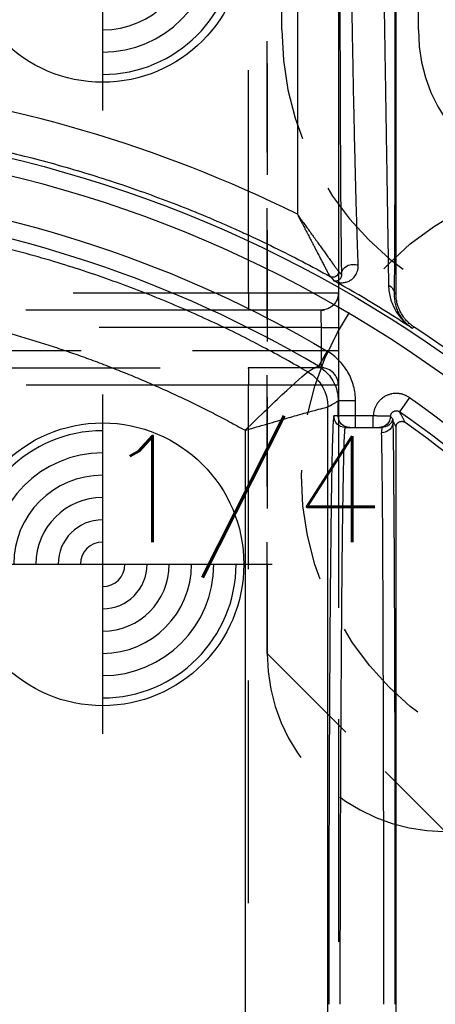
# Model space of a CAD drawing. Extents: x 2651 to 11825, y -3833 to 1075.
# Tile 368 of 656: x 4121 to 4130, y 664 to 686. Entities that reach past the tile are written whole.
import ezdxf

# ---------------------------------------------------------------- set-up
doc = ezdxf.new("R2010")
doc.units = 0
doc.header["$LTSCALE"] = 10
for name, pattern in [('CNSHID', [4, 3, -1]), ('DASHED', [0.75, 0.5, -0.25]), ('HIDDEN', [0.375, 0.25, -0.125])]:
    doc.linetypes.add(name, pattern=pattern)
doc.layers.get('0').update_dxf_attribs({"linetype": 'CONTINUOUS'})
doc.layers.get('Defpoints').update_dxf_attribs({"linetype": 'CONTINUOUS'})
for name, color, linetype in [('1', 7, 'CONTINUOUS'), ('204', 7, 'CONTINUOUS'), ('COOL', 150, 'HIDDEN'), ('DIM', 3, 'CONTINUOUS'), ('LAYER_103', 7, 'CONTINUOUS'), ('PIN', 3, 'CONTINUOUS'), ('WL1-HL', 4, 'CNSHID')]:
    doc.layers.add(name, color=color, linetype=linetype)
doc.styles.get("Standard").update_dxf_attribs({"font": 'romans.shx'})
doc.dimstyles.new('MM& INCH5', dxfattribs={"dimtxt": 5, "dimasz": 2.5, "dimexe": 1, "dimexo": 0.5, "dimtad": 0, "dimrnd": 1.38778e-17, "dimzin": 9, "dimdsep": 46, "dimtxsty": 'Standard', "dimblk": 'CLOSED', "dimcen": 0, "dimclrd": 3, "dimclre": 3, "dimclrt": 3, "dimazin": 2, "dimtfac": 0.75, "dimtofl": 0, "dimtmove": 0, "dimatfit": 3, "dimfxl": 0, "dimtolj": 1, "dimarcsym": 0})

# ---------------------------------------------------------------- blocks, each defined once
blk = doc.blocks.new('DSD')
at = {"layer": '1', "color": 7, "linetype": 'Continuous'}
for p, q in [((503.222, 511.076), (503.222, 526.911)), ((502.084, 508.067), (502.182, 508.067)), ((502.182, 508.067), (502.312, 508.067)), ((502.312, 508.067), (502.711, 508.067)), ((503.222, 464.844), (503.222, 508.076))]:
    blk.add_line(p, q, dxfattribs=at)
at = {"layer": '1', "color": 6, "linetype": 'DASHED'}
for p, q in [((499.908, 511.092), (499.908, 526.896)), ((501.927, 526.896), (501.927, 511.092)), ((499.908, 511.092), (501.927, 511.092)), ((499.898, 510.703), (462.919, 510.703)), ((501.538, 510.703), (499.898, 510.703)), ((501.545, 510.315), (468.644, 510.315)), ((501.545, 509.797), (501.545, 510.315)), ((501.545, 510.315), (501.927, 510.315)), ((501.927, 510.315), (501.927, 509.797)), ((468.644, 509.797), (501.545, 509.797)), ((501.545, 509.797), (501.927, 509.797)), ((462.919, 509.408), (499.898, 509.408)), ((501.538, 509.408), (499.898, 509.408)), ((499.908, 459.883), (499.908, 509.019)), ((501.927, 509.019), (499.908, 509.019)), ((501.927, 509.019), (501.927, 460.933)), ((501.922, 508.326), (501.922, 508.663))]:
    blk.add_line(p, q, dxfattribs=at)
at = {"layer": '1', "color": 252, "linetype": 'Continuous'}
for p, q in [((501.935, 511.57), (501.935, 526.418)), ((501.004, 525.133), (501.004, 512.855)), ((503.222, 511.076), (503.189, 511.058)), ((503.586, 510.294), (503.63, 510.319)), ((501.675, 509.779), (501.477, 509.445)), ((501.923, 508.664), (501.923, 508.326)), ((502.312, 508.664), (501.923, 508.664)), ((502.312, 508.326), (502.312, 508.664)), ((503.526, 508.737), (503.303, 508.419)), ((501.692, 464.145), (501.692, 508.531)), ((501.923, 508.326), (501.825, 508.326)), ((502.312, 508.326), (501.923, 508.326)), ((502.711, 508.326), (502.312, 508.326)), ((502.312, 508.067), (502.312, 508.326)), ((502.711, 508.067), (502.711, 508.326)), ((499.831, 508.003), (499.831, 464.659))]:
    blk.add_line(p, q, dxfattribs=at)
at = {"layer": '1', "color": 252, "linetype": 'Continuous', "extrusion": (0, 0, -1)}
for radius, start, end in [(28.376, 96.2147, 157.8612), (27.006, 96.1879, 120.5226), (27.132, 125.0137, 166.7286)]:
    blk.add_arc((-487.959, 486.516), radius, start, end, dxfattribs=at)
at = {"layer": '1', "color": 110, "linetype": 'Continuous'}
blk.add_arc((487.959, 486.516), 27.988, 21.018, 83.7852, dxfattribs=at)
at = {"layer": '1', "color": 252, "linetype": 'Continuous'}
for radius, start, end in [(26.617, 59.4774, 83.8121), (26.743, 13.2714, 54.9863)]:
    blk.add_arc((487.959, 486.516), radius, start, end, dxfattribs=at)
at = {"layer": '1', "color": 7, "linetype": 'Continuous'}
for radius, start, end in [(28.454, 56.6874, 60.8315), (28.499, 23.1464, 56.6401), (26.62, 13.3184, 54.4749)]:
    blk.add_arc((487.959, 486.516), radius, start, end, dxfattribs=at)
at = {"layer": '1', "color": 6, "linetype": 'DASHED', "extrusion": (0, 0, -1)}
blk.add_arc((-501.538, 511.092), 0.389, 180, 270, dxfattribs=at)
at = {"layer": '1', "color": 6, "linetype": 'DASHED'}
blk.add_arc((501.538, 509.019), 0.389, 0, 90, dxfattribs=at)
at = {"layer": '1', "color": 7, "linetype": 'Continuous'}
for centre, major_axis, ratio, start_param, end_param in [((487.939, 486.516), (-29.401, 0), 1, 4.251891, 4.60449), ((502.89, 495.113), (0, 12.954), 0.004451, 4.712389, 6.146594)]:
    blk.add_ellipse(centre, major_axis=major_axis, ratio=ratio, start_param=start_param, end_param=end_param, dxfattribs=at)
at = {"layer": '1', "color": 252, "linetype": 'Continuous', "extrusion": (0, 0, -1)}
for centre, major_axis, ratio, start_param, end_param in [((502.255, 511.501), (0.259, 0.004), 0.885838, 3.160401, 5.197109), ((501.805, 511.57), (-0.072, -0.108), 0.998651, 4.124129, 6.199042), ((501.805, 511.57), (0.0968, 0.0861), 0.999914, 0.727159, 2.802769), ((502.93, 511.058), (0.259, -0.002), 0.892611, 5.202832, 6.273506), ((500.785, 508.531), (-0.452, 0.786), 0.999949, 1.049185, 2.092408), ((500.785, 508.531), (-0.106, -0.901), 0.999761, 3.551938, 4.595151), ((502.084, 508.326), (0, -0.259), 0.999962, 0, 1.570796), ((502.182, 508.326), (0, 0.259), 0.999962, 3.141593, 4.712389), ((502.841, 508.326), (0, -0.259), 0.999989, 4.746385, 6.283185), ((502.897, 508.203), (-0.259, -0.008), 0.990677, 3.173626, 4.743828), ((502.905, 508.326), (0, -0.259), 0.999977, 4.993749, 6.283185)]:
    blk.add_ellipse(centre, major_axis=major_axis, ratio=ratio, start_param=start_param, end_param=end_param, dxfattribs=at)
at = {"layer": '1', "color": 252, "linetype": 'Continuous'}
for centre, major_axis, ratio, start_param, end_param in [((464.37, 486.503), (-47.418, -0.042), 0.865972, 3.795115, 3.797219), ((503.149, 495.113), (0, 13.213), 0.004363, 4.712389, 6.146594)]:
    blk.add_ellipse(centre, major_axis=major_axis, ratio=ratio, start_param=start_param, end_param=end_param, dxfattribs=at)
for points, knots in [([(501.961, 518.374), (501.961, 518.2), (501.961, 518.025), (501.961, 517.764), (501.961, 517.634), (501.962, 517.504), (501.962, 517.417), (501.962, 517.373), (501.962, 517.157), (501.962, 516.815), (501.963, 516.31), (501.965, 515.813), (501.966, 515.489), (501.967, 515.247), (501.967, 515.127), (501.967, 515.008), (501.968, 514.948), (501.968, 514.928), (501.968, 514.889), (501.969, 514.712), (501.97, 514.384), (501.973, 513.941), (501.974, 513.658), (501.976, 513.382), (501.977, 513.247), (501.978, 513.082), (501.978, 513.049), (501.979, 512.984), (501.979, 512.952), (501.98, 512.856), (501.981, 512.794), (501.982, 512.609), (501.984, 512.373), (501.987, 512.158), (501.989, 511.952), (501.99, 511.854), (501.993, 511.67), (501.994, 511.583), (501.996, 511.501)], [0, 0, 0, 0, 0.0625, 0.0625, 0.09375, 0.109375, 0.109375, 0.125, 0.125, 0.1875, 0.25, 0.3125, 0.375, 0.375, 0.40625, 0.421875, 0.421875, 0.429688, 0.429688, 0.4375, 0.5, 0.5625, 0.625, 0.625, 0.6875, 0.6875, 0.703125, 0.703125, 0.71875, 0.71875, 0.75, 0.75, 0.8125, 0.875, 0.875, 0.9375, 0.9375, 1, 1, 1, 1]), ([(503.189, 511.058), (503.189, 511.139), (503.19, 511.225), (503.191, 511.41), (503.192, 511.508), (503.193, 511.714), (503.194, 511.932), (503.196, 512.171), (503.196, 512.327), (503.196, 512.374), (503.197, 512.422), (503.197, 512.454), (503.197, 512.47), (503.197, 512.551), (503.197, 512.617), (503.198, 512.817), (503.199, 512.954), (503.2, 513.235), (503.201, 513.523), (503.201, 513.824), (503.202, 514.055), (503.202, 514.172), (503.202, 514.31), (503.203, 514.37), (503.203, 514.409), (503.203, 514.429), (503.203, 514.61), (503.203, 514.772), (503.204, 515.099), (503.205, 515.43), (503.205, 515.935), (503.206, 516.278), (503.206, 516.538), (503.206, 516.669), (503.206, 516.8), (503.206, 516.888), (503.206, 516.932), (503.206, 517.153), (503.206, 517.506), (503.206, 517.861), (503.206, 518.039)], [0, 0, 0, 0, 0.0625, 0.0625, 0.125, 0.125, 0.1875, 0.25, 0.25, 0.265625, 0.273438, 0.273438, 0.28125, 0.28125, 0.3125, 0.3125, 0.375, 0.375, 0.4375, 0.5, 0.5, 0.53125, 0.546875, 0.554688, 0.554688, 0.5625, 0.5625, 0.625, 0.625, 0.6875, 0.75, 0.8125, 0.8125, 0.84375, 0.859375, 0.859375, 0.875, 0.875, 0.9375, 1, 1, 1, 1]), ([(501.241, 509.314), (500.906, 509.504), (500.217, 509.894), (499.122, 510.434), (497.945, 510.951), (496.682, 511.431), (495.333, 511.865), (493.899, 512.239), (492.382, 512.55), (491.337, 512.682), (490.803, 512.75)], [0, 0, 0, 0, 0.104323, 0.214554, 0.330692, 0.452738, 0.580692, 0.714553, 0.854323, 1, 1, 1, 1]), ([(502.312, 508.664), (502.312, 508.777), (502.297, 508.887), (502.24, 509.103), (502.197, 509.209), (502.086, 509.403), (502.017, 509.494), (501.86, 509.653), (501.772, 509.722), (501.675, 509.779)], [0, 0, 0, 0, 0.25, 0.25, 0.5, 0.5, 0.75, 0.75, 1, 1, 1, 1]), ([(501.477, 509.445), (501.473, 509.442), (501.469, 509.44), (501.443, 509.426), (501.422, 509.414), (501.347, 509.373), (501.294, 509.344), (501.241, 509.314)], [0, 0, 0, 0, 0.053761, 0.053761, 0.326804, 0.326804, 1, 1, 1, 1]), ([(501.477, 509.445), (501.528, 509.41), (501.632, 509.341), (501.758, 509.197), (501.853, 509.031), (501.912, 508.85), (501.92, 508.725), (501.923, 508.664)], [0, 0, 0, 0, 0.195653, 0.397798, 0.602202, 0.804347, 1, 1, 1, 1]), ([(499.831, 508.003), (500.161, 508.329), (500.499, 508.651), (501.039, 509.15), (501.229, 509.316), (501.241, 509.314)], [0, 0, 0, 0, 0.5, 0.5, 1, 1, 1, 1]), ([(503.526, 508.737), (503.507, 508.751), (503.487, 508.763), (503.461, 508.776), (503.45, 508.781), (503.429, 508.791), (503.413, 508.797), (503.38, 508.809), (503.358, 508.815), (503.324, 508.822), (503.312, 508.824), (503.295, 508.827), (503.283, 508.828), (503.248, 508.831), (503.196, 508.831), (503.15, 508.825), (503.121, 508.82), (503.116, 508.818), (503.104, 508.816), (503.087, 508.811), (503.07, 508.806), (503.038, 508.795), (503.016, 508.786), (502.985, 508.77), (502.975, 508.765), (502.96, 508.756), (502.955, 508.753), (502.945, 508.746), (502.921, 508.73), (502.88, 508.698), (502.847, 508.664), (502.829, 508.642), (502.825, 508.637), (502.818, 508.628), (502.807, 508.614), (502.797, 508.6), (502.779, 508.57), (502.768, 508.55), (502.753, 508.518), (502.749, 508.507), (502.742, 508.491), (502.74, 508.485), (502.737, 508.474), (502.728, 508.447), (502.716, 508.396), (502.712, 508.349), (502.711, 508.326)], [0, 0, 0, 0, 0.0625, 0.0625, 0.078125, 0.09375, 0.125, 0.125, 0.1875, 0.1875, 0.21875, 0.21875, 0.234375, 0.25, 0.3125, 0.375, 0.375, 0.390625, 0.390625, 0.40625, 0.4375, 0.4375, 0.5, 0.5, 0.53125, 0.53125, 0.546875, 0.546875, 0.5625, 0.625, 0.6875, 0.6875, 0.703125, 0.703125, 0.71875, 0.75, 0.75, 0.8125, 0.8125, 0.84375, 0.84375, 0.859375, 0.859375, 0.875, 0.9375, 1, 1, 1, 1]), ([(499.831, 508.003), (499.929, 508.032), (500.117, 508.087), (500.382, 508.163), (500.614, 508.229), (500.812, 508.287), (500.977, 508.335), (501.194, 508.397), (501.436, 508.463), (501.643, 508.517), (501.675, 508.526), (501.691, 508.531)], [0, 0, 0, 0, 0.105119, 0.201549, 0.289295, 0.368365, 0.43877, 0.50053, 0.668056, 0.834313, 1, 1, 1, 1]), ([(501.969, 495.113), (501.969, 495.394), (501.969, 495.967), (501.97, 496.839), (501.972, 497.737), (501.975, 498.655), (501.978, 499.586), (501.982, 500.522), (501.986, 501.455), (501.992, 502.375), (501.998, 503.272), (502.005, 504.132), (502.012, 504.945), (502.02, 505.695), (502.029, 506.369), (502.039, 506.953), (502.049, 507.432), (502.06, 507.789), (502.072, 508.022), (502.08, 508.052), (502.084, 508.067)], [0, 0, 0, 0, 0.041403, 0.084471, 0.129205, 0.175604, 0.223668, 0.273397, 0.324791, 0.377851, 0.432575, 0.488964, 0.547018, 0.606736, 0.668119, 0.731167, 0.795879, 0.862255, 0.930296, 1, 1, 1, 1])]:
    blk.add_open_spline(points, degree=3, knots=knots, dxfattribs=at)
at = {"layer": '1', "color": 7, "linetype": 'Continuous'}
for points, knots in [([(502.372, 511.706), (502.369, 511.786), (502.366, 511.871), (502.36, 512.051), (502.357, 512.146), (502.35, 512.347), (502.344, 512.557), (502.337, 512.787), (502.332, 512.966), (502.33, 513.027), (502.328, 513.105), (502.327, 513.12), (502.327, 513.152), (502.325, 513.199), (502.321, 513.374), (502.316, 513.538), (502.309, 513.806), (502.303, 514.081), (502.292, 514.511), (502.286, 514.81), (502.282, 514.981), (502.282, 515), (502.281, 515.038), (502.28, 515.058), (502.279, 515.115), (502.277, 515.231), (502.274, 515.347), (502.269, 515.581), (502.263, 515.896), (502.254, 516.376), (502.245, 516.865), (502.239, 517.196), (502.235, 517.405), (502.235, 517.447), (502.233, 517.531), (502.231, 517.657), (502.229, 517.826), (502.227, 517.952), (502.225, 518.037), (502.225, 518.079), (502.223, 518.205), (502.221, 518.29), (502.22, 518.374)], [0, 0, 0, 0, 0.0625, 0.0625, 0.125, 0.125, 0.1875, 0.25, 0.25, 0.28125, 0.28125, 0.289063, 0.289063, 0.296875, 0.3125, 0.375, 0.375, 0.4375, 0.5, 0.5625, 0.5625, 0.570313, 0.570313, 0.578125, 0.578125, 0.59375, 0.625, 0.625, 0.6875, 0.75, 0.8125, 0.875, 0.875, 0.890625, 0.890625, 0.90625, 0.9375, 0.953125, 0.953125, 0.96875, 0.96875, 1, 1, 1, 1]), ([(502.947, 518.039), (502.95, 517.867), (502.955, 517.524), (502.961, 517.183), (502.964, 516.97), (502.965, 516.927), (502.966, 516.842), (502.968, 516.715), (502.97, 516.589), (502.974, 516.338), (502.979, 516.006), (502.987, 515.517), (502.992, 515.197), (502.997, 514.88), (503, 514.724), (503.002, 514.549), (503.003, 514.53), (503.003, 514.491), (503.004, 514.433), (503.006, 514.299), (503.008, 514.186), (503.012, 513.962), (503.017, 513.67), (503.021, 513.391), (503.025, 513.118), (503.028, 512.985), (503.031, 512.79), (503.032, 512.726), (503.033, 512.647), (503.033, 512.631), (503.034, 512.6), (503.034, 512.553), (503.037, 512.384), (503.039, 512.238), (503.043, 512.014), (503.044, 511.907), (503.047, 511.754), (503.047, 511.704), (503.048, 511.644), (503.048, 511.632), (503.049, 511.608), (503.049, 511.573), (503.051, 511.446), (503.052, 511.34), (503.053, 511.261)], [0, 0, 0, 0, 0.0625, 0.125, 0.125, 0.140625, 0.140625, 0.15625, 0.1875, 0.1875, 0.25, 0.3125, 0.375, 0.375, 0.4375, 0.4375, 0.445312, 0.445312, 0.453125, 0.46875, 0.5, 0.5, 0.5625, 0.625, 0.625, 0.6875, 0.6875, 0.71875, 0.71875, 0.726562, 0.726562, 0.734375, 0.75, 0.8125, 0.8125, 0.875, 0.875, 0.90625, 0.90625, 0.914062, 0.914062, 0.921875, 0.9375, 1, 1, 1, 1]), ([(491.031, 514.845), (491.501, 514.794), (491.969, 514.731), (492.553, 514.638), (492.67, 514.619), (492.844, 514.589), (492.903, 514.579), (493.019, 514.558), (493.31, 514.506), (493.599, 514.448), (494.29, 514.303), (495.205, 514.087), (496.557, 513.695), (497.888, 513.238), (498.762, 512.889), (499.304, 512.656), (499.466, 512.585), (499.628, 512.513), (499.736, 512.464), (499.79, 512.44), (500.058, 512.317), (500.272, 512.216), (500.909, 511.904), (501.328, 511.686), (501.742, 511.457)], [0, 0, 0, 0, 0.125, 0.125, 0.15625, 0.15625, 0.171875, 0.171875, 0.1875, 0.25, 0.25, 0.375, 0.5, 0.625, 0.75, 0.75, 0.78125, 0.796875, 0.796875, 0.8125, 0.8125, 0.875, 0.875, 1, 1, 1, 1]), ([(501.004, 512.855), (501.014, 512.836), (501.023, 512.818), (501.042, 512.782), (501.052, 512.764), (501.081, 512.709), (501.118, 512.637), (501.175, 512.529), (501.231, 512.423), (501.277, 512.334), (501.309, 512.272), (501.323, 512.246), (501.332, 512.229), (501.336, 512.22), (501.359, 512.176), (501.377, 512.142), (501.412, 512.074), (501.43, 512.04), (501.464, 511.974), (501.481, 511.941), (501.515, 511.877), (501.535, 511.838), (501.555, 511.8), (501.563, 511.785), (501.567, 511.777), (501.579, 511.755), (501.587, 511.74), (501.609, 511.697), (501.624, 511.67), (501.644, 511.631), (501.654, 511.612), (501.665, 511.592), (501.67, 511.583), (501.673, 511.578), (501.675, 511.574), (501.682, 511.561), (501.693, 511.54), (501.708, 511.512), (501.717, 511.497), (501.722, 511.488), (501.725, 511.484), (501.728, 511.478), (501.731, 511.474), (501.733, 511.47), (501.734, 511.465), (501.745, 511.454), (501.741, 511.458)], [0, 0, 0, 0, 0.03125, 0.03125, 0.0625, 0.0625, 0.125, 0.1875, 0.25, 0.3125, 0.34375, 0.359375, 0.359375, 0.375, 0.375, 0.4375, 0.4375, 0.5, 0.5, 0.5625, 0.5625, 0.625, 0.640625, 0.640625, 0.65625, 0.65625, 0.6875, 0.6875, 0.75, 0.75, 0.78125, 0.796875, 0.804687, 0.804687, 0.8125, 0.8125, 0.84375, 0.875, 0.90625, 0.90625, 0.921875, 0.921875, 0.9375, 0.9375, 0.96875, 1, 1, 1, 1]), ([(501.004, 512.855), (501.028, 512.821), (501.052, 512.788), (501.088, 512.738), (501.1, 512.722), (501.124, 512.688), (501.136, 512.672), (501.172, 512.622), (501.219, 512.556), (501.29, 512.458), (501.348, 512.377), (501.389, 512.321), (501.406, 512.296), (501.418, 512.28), (501.424, 512.272), (501.452, 512.232), (501.475, 512.201), (501.52, 512.138), (501.542, 512.107), (501.585, 512.046), (501.607, 512.017), (501.649, 511.958), (501.675, 511.922), (501.7, 511.886), (501.71, 511.872), (501.715, 511.866), (501.73, 511.845), (501.74, 511.831), (501.768, 511.792), (501.786, 511.767), (501.812, 511.731), (501.825, 511.714), (501.837, 511.697), (501.845, 511.687), (501.848, 511.681), (501.86, 511.666), (501.874, 511.647), (501.893, 511.622), (501.903, 511.608), (501.91, 511.599), (501.913, 511.595), (501.917, 511.589), (501.92, 511.586), (501.924, 511.582), (501.926, 511.578), (501.937, 511.568), (501.932, 511.571)], [0, 0, 0, 0, 0.0625, 0.0625, 0.09375, 0.09375, 0.125, 0.125, 0.1875, 0.25, 0.3125, 0.34375, 0.359375, 0.359375, 0.375, 0.375, 0.4375, 0.4375, 0.5, 0.5, 0.5625, 0.5625, 0.625, 0.640625, 0.640625, 0.65625, 0.65625, 0.6875, 0.6875, 0.75, 0.75, 0.78125, 0.796875, 0.796875, 0.8125, 0.8125, 0.84375, 0.875, 0.90625, 0.90625, 0.921875, 0.921875, 0.9375, 0.9375, 0.96875, 1, 1, 1, 1]), ([(501.827, 511.361), (501.847, 511.351), (501.869, 511.342), (501.888, 511.335), (501.926, 511.324), (501.953, 511.32), (502.007, 511.317), (502.035, 511.318), (502.09, 511.327), (502.118, 511.335), (502.159, 511.352), (502.173, 511.359), (502.193, 511.371), (502.2, 511.375), (502.213, 511.383), (502.22, 511.388), (502.239, 511.403), (502.251, 511.413), (502.275, 511.437), (502.287, 511.45), (502.308, 511.479), (502.318, 511.495), (502.336, 511.528), (502.344, 511.547), (502.355, 511.576), (502.358, 511.587), (502.362, 511.603), (502.363, 511.608), (502.366, 511.62), (502.367, 511.625), (502.369, 511.643), (502.371, 511.655), (502.372, 511.68), (502.373, 511.693), (502.372, 511.706)], [0, 0, 0, 0, 0.0625, 0.125, 0.125, 0.25, 0.25, 0.375, 0.375, 0.5, 0.5, 0.5625, 0.5625, 0.59375, 0.59375, 0.625, 0.625, 0.6875, 0.6875, 0.75, 0.75, 0.8125, 0.8125, 0.875, 0.875, 0.90625, 0.90625, 0.921875, 0.921875, 0.9375, 0.9375, 0.96875, 0.96875, 1, 1, 1, 1]), ([(501.996, 511.501), (501.996, 511.496), (501.996, 511.487), (501.995, 511.478), (501.994, 511.469), (501.993, 511.465), (501.991, 511.457), (501.988, 511.446), (501.984, 511.436), (501.979, 511.423), (501.975, 511.418), (501.965, 511.402), (501.957, 511.393), (501.945, 511.382), (501.941, 511.378), (501.933, 511.372), (501.92, 511.364), (501.907, 511.359), (501.89, 511.354), (501.881, 511.353), (501.865, 511.352), (501.857, 511.353), (501.847, 511.354), (501.842, 511.356), (501.838, 511.357), (501.834, 511.359), (501.829, 511.36), (501.825, 511.362)], [0, 0, 0, 0, 0.03125, 0.0625, 0.0625, 0.09375, 0.09375, 0.125, 0.1875, 0.1875, 0.25, 0.25, 0.375, 0.375, 0.4375, 0.4375, 0.5, 0.625, 0.625, 0.75, 0.75, 0.875, 0.875, 0.9375, 0.96875, 0.96875, 1, 1, 1, 1]), ([(503.053, 511.261), (503.054, 511.208), (503.059, 511.156), (503.074, 511.056), (503.085, 511.007), (503.112, 510.912), (503.128, 510.867), (503.166, 510.779), (503.187, 510.736), (503.234, 510.655), (503.26, 510.616), (503.301, 510.56), (503.323, 510.533), (503.346, 510.506), (503.361, 510.489), (503.369, 510.481), (503.408, 510.438), (503.442, 510.407), (503.494, 510.362), (503.521, 510.341), (503.553, 510.317), (503.569, 510.306), (503.577, 510.3), (503.586, 510.294)], [0, 0, 0, 0, 0.125, 0.125, 0.25, 0.25, 0.375, 0.375, 0.5, 0.5, 0.625, 0.625, 0.6875, 0.71875, 0.71875, 0.75, 0.75, 0.875, 0.875, 0.9375, 0.96875, 0.984375, 1, 1, 1, 1]), ([(503.587, 510.293), (503.583, 510.296), (503.58, 510.299), (503.576, 510.301), (503.572, 510.304), (503.561, 510.312), (503.536, 510.33), (503.516, 510.347), (503.476, 510.381), (503.45, 510.406), (503.42, 510.439), (503.409, 510.452), (503.386, 510.48), (503.369, 510.501), (503.338, 510.545), (503.299, 510.606), (503.268, 510.673), (503.24, 510.743), (503.228, 510.78), (503.208, 510.855), (503.201, 510.894), (503.191, 510.974), (503.188, 511.016), (503.189, 511.058)], [0, 0, 0, 0, 0.007813, 0.007813, 0.015625, 0.03125, 0.0625, 0.125, 0.125, 0.25, 0.25, 0.28125, 0.3125, 0.375, 0.375, 0.5, 0.625, 0.625, 0.75, 0.75, 0.875, 0.875, 1, 1, 1, 1]), ([(503.63, 510.319), (503.599, 510.34), (503.539, 510.385), (503.486, 510.436), (503.448, 510.477), (503.436, 510.492), (503.418, 510.514), (503.412, 510.521), (503.401, 510.536), (503.373, 510.574), (503.329, 510.645), (503.298, 510.713), (503.281, 510.756), (503.277, 510.765), (503.271, 510.783), (503.268, 510.792), (503.259, 510.818), (503.254, 510.836), (503.241, 510.891), (503.227, 510.964), (503.222, 511.039), (503.222, 511.076)], [0, 0, 0, 0, 0.125, 0.25, 0.25, 0.3125, 0.3125, 0.34375, 0.34375, 0.375, 0.5, 0.625, 0.625, 0.65625, 0.65625, 0.6875, 0.6875, 0.75, 0.75, 0.875, 1, 1, 1, 1]), ([(503.1, 508.317), (503.1, 508.323), (503.101, 508.335), (503.104, 508.346), (503.106, 508.353), (503.107, 508.358), (503.109, 508.362), (503.113, 508.37), (503.117, 508.378), (503.121, 508.384), (503.124, 508.388), (503.127, 508.392), (503.129, 508.396), (503.134, 508.401), (503.142, 508.409), (503.151, 508.417), (503.158, 508.421), (503.162, 508.424), (503.166, 508.426), (503.174, 508.43), (503.182, 508.434), (503.189, 508.436), (503.193, 508.437), (503.198, 508.439), (503.203, 508.44), (503.21, 508.441), (503.221, 508.443), (503.233, 508.442), (503.24, 508.442), (503.245, 508.441), (503.25, 508.441), (503.259, 508.439), (503.267, 508.437), (503.274, 508.434), (503.279, 508.433), (503.283, 508.431), (503.287, 508.429), (503.294, 508.425), (503.299, 508.422), (503.303, 508.419)], [0, 0, 0, 0, 0.0625, 0.125, 0.125, 0.15625, 0.15625, 0.1875, 0.25, 0.25, 0.28125, 0.28125, 0.3125, 0.3125, 0.375, 0.4375, 0.4375, 0.46875, 0.46875, 0.5, 0.5625, 0.5625, 0.59375, 0.59375, 0.625, 0.625, 0.6875, 0.75, 0.75, 0.78125, 0.78125, 0.8125, 0.875, 0.875, 0.90625, 0.90625, 0.9375, 0.9375, 1, 1, 1, 1]), ([(503.103, 508.317), (503.098, 508.317), (503.094, 508.317), (503.089, 508.318), (503.084, 508.318), (503.079, 508.318), (503.075, 508.318), (503.07, 508.318), (503.065, 508.318), (503.061, 508.318), (503.056, 508.318), (503.051, 508.319), (503.047, 508.319), (503.042, 508.319), (503.037, 508.319), (503.019, 508.319), (503.003, 508.32), (502.967, 508.321), (502.948, 508.321), (502.921, 508.322), (502.916, 508.322), (502.905, 508.322), (502.888, 508.323), (502.86, 508.323), (502.836, 508.324), (502.818, 508.324), (502.812, 508.324), (502.799, 508.324), (502.793, 508.325), (502.762, 508.325), (502.737, 508.326), (502.711, 508.326)], [0, 0, 0, 0, 0.0625, 0.0625, 0.09375, 0.09375, 0.125, 0.125, 0.25, 0.25, 0.28125, 0.28125, 0.3125, 0.3125, 0.375, 0.375, 0.5, 0.5, 0.625, 0.625, 0.65625, 0.65625, 0.6875, 0.75, 0.8125, 0.8125, 0.84375, 0.84375, 0.875, 0.875, 1, 1, 1, 1]), ([(503.157, 508.203), (503.156, 508.211), (503.156, 508.217), (503.156, 508.23), (503.156, 508.235), (503.158, 508.241), (503.151, 508.25), (503.161, 508.249), (503.154, 508.254)], [0, 0, 0, 0, 0.25, 0.25, 0.5, 0.5, 0.75, 1, 1, 1, 1]), ([(503.222, 508.076), (503.222, 508.082), (503.223, 508.094), (503.225, 508.105), (503.228, 508.113), (503.229, 508.117), (503.231, 508.122), (503.234, 508.13), (503.238, 508.138), (503.242, 508.145), (503.245, 508.149), (503.247, 508.153), (503.25, 508.156), (503.255, 508.162), (503.263, 508.171), (503.272, 508.178), (503.279, 508.183), (503.283, 508.186), (503.287, 508.188), (503.295, 508.193), (503.303, 508.196), (503.311, 508.199), (503.315, 508.2), (503.32, 508.201), (503.324, 508.202), (503.332, 508.204), (503.343, 508.205), (503.355, 508.205), (503.363, 508.205), (503.368, 508.204), (503.373, 508.204), (503.381, 508.202), (503.39, 508.2), (503.397, 508.197), (503.402, 508.195), (503.406, 508.193), (503.41, 508.191), (503.417, 508.188), (503.422, 508.185), (503.427, 508.181)], [0, 0, 0, 0, 0.0625, 0.125, 0.125, 0.15625, 0.15625, 0.1875, 0.25, 0.25, 0.28125, 0.28125, 0.3125, 0.3125, 0.375, 0.4375, 0.4375, 0.46875, 0.46875, 0.5, 0.5625, 0.5625, 0.59375, 0.59375, 0.625, 0.625, 0.6875, 0.75, 0.75, 0.78125, 0.78125, 0.8125, 0.875, 0.875, 0.90625, 0.90625, 0.9375, 0.9375, 1, 1, 1, 1]), ([(502.711, 508.067), (502.72, 508.067), (502.728, 508.067), (502.741, 508.067), (502.746, 508.067), (502.751, 508.067), (502.755, 508.067), (502.773, 508.067), (502.765, 508.067), (502.785, 508.067), (502.774, 508.067), (502.801, 508.067), (502.783, 508.067), (502.819, 508.067), (502.793, 508.067), (502.828, 508.067), (502.802, 508.067), (502.834, 508.067), (502.812, 508.067), (502.841, 508.067), (502.821, 508.067), (502.844, 508.067), (502.83, 508.067), (502.845, 508.067), (502.84, 508.067)], [0, 0, 0, 0, 0.125, 0.125, 0.1875, 0.1875, 0.25, 0.3125, 0.3125, 0.375, 0.375, 0.5, 0.5, 0.625, 0.625, 0.6875, 0.6875, 0.75, 0.75, 0.875, 0.875, 0.9375, 0.9375, 1, 1, 1, 1]), ([(502.841, 508.067), (502.849, 508.067), (502.859, 508.067), (502.88, 508.067), (502.892, 508.067), (502.905, 508.067)], [0, 0, 0, 0, 0.5, 0.5, 1, 1, 1, 1]), ([(502.904, 508.067), (502.909, 508.068), (502.906, 508.061), (502.905, 508.055), (502.905, 508.05), (502.904, 508.046), (502.902, 508.032), (502.901, 508.026), (502.9, 508.013), (502.899, 508.007), (502.898, 507.984), (502.897, 507.966), (502.897, 507.946)], [0, 0, 0, 0, 0.125, 0.25, 0.25, 0.5, 0.5, 0.625, 0.625, 0.75, 0.75, 1, 1, 1, 1])]:
    blk.add_open_spline(points, degree=3, knots=knots, dxfattribs=at)
for points in [[(501.742, 511.457), (501.742, 511.457), (501.743, 511.457), (501.743, 511.457)], [(501.241, 509.314), (501.241, 509.314), (501.241, 509.314), (501.241, 509.314)], [(501.691, 508.531), (501.691, 508.531), (501.691, 508.531), (501.692, 508.531)], [(503.154, 508.254), (503.134, 508.275), (503.116, 508.296), (503.1, 508.317)]]:
    blk.add_open_spline(points, degree=3, dxfattribs=at)
at = {"layer": '1', "color": 252, "linetype": 'Continuous'}
for points in [[(501.743, 511.457), (501.771, 511.425), (501.799, 511.393), (501.827, 511.361)], [(501.692, 508.531), (501.769, 508.575), (501.846, 508.619), (501.923, 508.664)], [(503.427, 508.181), (503.386, 508.261), (503.345, 508.34), (503.303, 508.419)], [(503.157, 508.203), (503.178, 508.161), (503.2, 508.118), (503.222, 508.076)]]:
    blk.add_open_spline(points, degree=3, dxfattribs=at)
at = {"layer": '1', "color": 6, "linetype": 'DASHED'}
for points in [[(488.461, 511.092), (499.908, 511.092)], [(501.539, 510.696), (501.609, 510.71)], [(501.609, 509.401), (501.539, 509.416)], [(499.908, 509.019), (462.929, 509.019)]]:
    blk.add_open_spline(points, degree=1, dxfattribs=at)
for points, knots in [([(499.908, 511.092), (499.908, 510.99), (499.907, 510.889), (499.904, 510.745), (499.902, 510.702), (499.897, 510.703)], [0, 0, 0, 0, 0.5, 0.5, 1, 1, 1, 1]), ([(501.545, 510.315), (501.543, 510.416), (501.541, 510.518), (501.539, 510.661), (501.542, 510.706), (501.536, 510.703)], [0, 0, 0, 0, 0.5, 0.5, 1, 1, 1, 1]), ([(501.538, 509.408), (501.539, 509.413), (501.54, 509.424), (501.542, 509.498), (501.544, 509.593), (501.545, 509.696), (501.545, 509.764), (501.545, 509.797)], [0, 0, 0, 0, 0.240928, 0.461441, 0.661485, 0.841017, 1, 1, 1, 1]), ([(499.897, 509.408), (499.902, 509.409), (499.904, 509.366), (499.907, 509.222), (499.908, 509.121), (499.908, 509.019)], [0, 0, 0, 0, 0.5, 0.5, 1, 1, 1, 1])]:
    blk.add_open_spline(points, degree=3, knots=knots, dxfattribs=at)
for points in [[(501.927, 511.094), (501.927, 511.09), (501.927, 510.77), (501.927, 510.315)], [(501.927, 509.797), (501.927, 509.341), (501.927, 509.015), (501.927, 509.022)]]:
    blk.add_rational_spline(points, [1, 0.804737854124, 0.804737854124, 1], degree=3, dxfattribs=at)
at = {"layer": '1', "color": 252, "linetype": 'Continuous'}
for points, weights in [([(490.56, 510.947), (493.826, 510.592), (496.958, 509.597), (499.831, 508.003)], [1, 0.98681524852, 0.98681524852, 1]), ([(501.825, 508.326), (501.757, 508.326), (501.71, 502.853), (501.71, 495.113)], [1, 0.804737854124, 0.804737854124, 1])]:
    blk.add_rational_spline(points, weights, degree=3, dxfattribs=at)
blk = doc.blocks.new('*D109')
at = {"layer": 'Defpoints', "color": 0}
for p in [(4086.684, 927.642), (4086.684, 894.882), (4171.684, 387.642)]:
    blk.add_point(p, dxfattribs=at)
at = {"layer": 'DIM', "color": 3, "lineweight": -2}
blk.add_line((4086.684, 895.382), (4086.684, 927.642), dxfattribs=at)
at = {"layer": 'DIM', "color": 3, "insert": (4086.684, 948.624), "char_height": 5, "attachment_point": 5, "rotation": 90}
blk.add_mtext('\\A1;85 [3.346]', dxfattribs=at)
blk = doc.blocks.new('_Closed')
at = {"color": 0, "linetype": 'ByBlock', "lineweight": -2}
for p, q in [((-1, 0.1667), (0, 0)), ((-1, 0.1667), (-1, -0.1667)), ((0, 0), (-1, -0.1667)), ((0, 0), (-1, 0))]:
    blk.add_line(p, q, dxfattribs=at)
blk = doc.blocks.new('*D110')
at = {"layer": 'Defpoints', "color": 0}
for p in [(4064.684, 927.642), (4064.684, 906.842), (4171.684, 387.642)]:
    blk.add_point(p, dxfattribs=at)
at = {"layer": 'DIM', "color": 3, "lineweight": -2}
blk.add_line((4064.684, 907.342), (4064.684, 927.642), dxfattribs=at)
at = {"layer": 'DIM', "color": 3, "insert": (4064.684, 950.648), "char_height": 5, "attachment_point": 5, "rotation": 90}
blk.add_mtext('\\A1;107 [4.213]', dxfattribs=at)
blk = doc.blocks.new('*D111')
at = {"layer": 'Defpoints', "color": 0}
for p in [(4051.684, 927.642), (4051.684, 912.642), (4171.684, 387.642)]:
    blk.add_point(p, dxfattribs=at)
at = {"layer": 'DIM', "color": 3, "lineweight": -2}
blk.add_line((4051.684, 913.142), (4051.684, 927.642), dxfattribs=at)
at = {"layer": 'DIM', "color": 3, "insert": (4051.684, 950.648), "char_height": 5, "attachment_point": 5, "rotation": 90}
blk.add_mtext('\\A1;120 [4.724]', dxfattribs=at)
blk = doc.blocks.new('*D112')
at = {"layer": 'Defpoints', "color": 0}
for p in [(3974.684, 927.642), (3974.684, 892.822), (4171.684, 387.642)]:
    blk.add_point(p, dxfattribs=at)
at = {"layer": 'DIM', "color": 3, "lineweight": -2}
blk.add_line((3974.684, 893.322), (3974.684, 927.642), dxfattribs=at)
at = {"layer": 'DIM', "color": 3, "insert": (3974.684, 950.648), "char_height": 5, "attachment_point": 5, "rotation": 90}
blk.add_mtext('\\A1;197 [7.756]', dxfattribs=at)
blk = doc.blocks.new('*D113')
at = {"layer": 'Defpoints', "color": 0}
for p in [(3966.684, 927.642), (3971.684, 807.17), (4171.684, 387.642)]:
    blk.add_point(p, dxfattribs=at)
at = {"layer": 'DIM', "color": 3, "lineweight": -2}
for p, q in [((3966.684, 922.642), (3966.684, 927.642)), ((3971.684, 917.642), (3966.684, 922.642)), ((3971.684, 807.67), (3971.684, 917.642))]:
    blk.add_line(p, q, dxfattribs=at)
at = {"layer": 'DIM', "color": 3, "insert": (3966.684, 951.005), "char_height": 5, "attachment_point": 5, "rotation": 90}
blk.add_mtext('\\A1;200 [7.874]', dxfattribs=at)
blk = doc.blocks.new('*D114')
at = {"layer": 'Defpoints', "color": 0}
for p in [(3931.684, 927.642), (3931.684, 912.642), (4171.684, 387.642)]:
    blk.add_point(p, dxfattribs=at)
at = {"layer": 'DIM', "color": 3, "lineweight": -2}
blk.add_line((3931.684, 913.142), (3931.684, 927.642), dxfattribs=at)
at = {"layer": 'DIM', "color": 3, "insert": (3931.684, 951.005), "char_height": 5, "attachment_point": 5, "rotation": 90}
blk.add_mtext('\\A1;240 [9.449]', dxfattribs=at)
blk = doc.blocks.new('*D115')
at = {"layer": 'Defpoints', "color": 0}
for p in [(3896.684, 927.642), (3896.684, 910.642), (4171.684, 387.642)]:
    blk.add_point(p, dxfattribs=at)
at = {"layer": 'DIM', "color": 3, "lineweight": -2}
blk.add_line((3896.684, 911.142), (3896.684, 927.642), dxfattribs=at)
at = {"layer": 'DIM', "color": 3, "insert": (3896.684, 953.386), "char_height": 5, "attachment_point": 5, "rotation": 90}
blk.add_mtext('\\A1;275 [10.827]', dxfattribs=at)
blk = doc.blocks.new('*D122')
at = {"layer": 'Defpoints', "color": 0}
for p in [(3881.004, 912.642), (3898.684, 912.642), (4171.684, 387.642)]:
    blk.add_point(p, dxfattribs=at)
at = {"layer": 'DIM', "color": 3, "lineweight": -2}
blk.add_line((3898.184, 912.642), (3881.004, 912.642), dxfattribs=at)
at = {"layer": 'DIM', "color": 3, "insert": (3855.26, 912.642), "char_height": 5, "attachment_point": 5}
blk.add_mtext('\\A1;525 [20.669]', dxfattribs=at)
blk = doc.blocks.new('*D123')
at = {"layer": 'Defpoints', "color": 0}
for p in [(3857.842, 862.642), (3869.984, 862.642), (4171.684, 387.642)]:
    blk.add_point(p, dxfattribs=at)
at = {"layer": 'DIM', "color": 3, "lineweight": -2}
blk.add_line((3869.484, 862.642), (3857.842, 862.642), dxfattribs=at)
at = {"layer": 'DIM', "color": 3, "insert": (3832.098, 862.642), "char_height": 5, "attachment_point": 5}
blk.add_mtext('\\A1;475 [18.701]', dxfattribs=at)
blk = doc.blocks.new('*D124')
at = {"layer": 'Defpoints', "color": 0}
for p in [(3941.504, 859.642), (3857.842, 854.642), (4171.684, 387.642)]:
    blk.add_point(p, dxfattribs=at)
at = {"layer": 'DIM', "color": 3, "lineweight": -2}
for p, q in [((3867.842, 859.642), (3862.842, 854.642)), ((3941.004, 859.642), (3867.842, 859.642)), ((3862.842, 854.642), (3857.842, 854.642))]:
    blk.add_line(p, q, dxfattribs=at)
at = {"layer": 'DIM', "color": 3, "insert": (3832.098, 854.642), "char_height": 5, "attachment_point": 5}
blk.add_mtext('\\A1;472 [18.583]', dxfattribs=at)
blk = doc.blocks.new('*D125')
at = {"layer": 'Defpoints', "color": 0}
for p in [(3870.047, 797.642), (3962.156, 797.642), (4171.684, 387.642)]:
    blk.add_point(p, dxfattribs=at)
at = {"layer": 'DIM', "color": 3, "lineweight": -2}
blk.add_line((3961.656, 797.642), (3870.047, 797.642), dxfattribs=at)
at = {"layer": 'DIM', "color": 3, "insert": (3844.303, 797.642), "char_height": 5, "attachment_point": 5}
blk.add_mtext('\\A1;410 [16.142]', dxfattribs=at)
blk = doc.blocks.new('*D126')
at = {"layer": 'Defpoints', "color": 0}
for p in [(3870.047, 832.642), (4069.264, 832.642), (4171.684, 387.642)]:
    blk.add_point(p, dxfattribs=at)
at = {"layer": 'DIM', "color": 3, "lineweight": -2}
blk.add_line((4068.764, 832.642), (3870.047, 832.642), dxfattribs=at)
at = {"layer": 'DIM', "color": 3, "insert": (3846.684, 832.642), "char_height": 5, "attachment_point": 5}
blk.add_mtext('\\A1;445 [17.52]', dxfattribs=at)
blk = doc.blocks.new('*D127')
at = {"layer": 'Defpoints', "color": 0}
for p in [(3857.842, 879.642), (4071.444, 879.642), (4171.684, 387.642)]:
    blk.add_point(p, dxfattribs=at)
at = {"layer": 'DIM', "color": 3, "lineweight": -2}
blk.add_line((4070.944, 879.642), (3857.842, 879.642), dxfattribs=at)
at = {"layer": 'DIM', "color": 3, "insert": (3834.479, 879.642), "char_height": 5, "attachment_point": 5}
blk.add_mtext('\\A1;492 [19.37]', dxfattribs=at)
blk = doc.blocks.new('*D128')
at = {"layer": 'Defpoints', "color": 0}
for p in [(3857.842, 899.642), (4057.484, 899.642), (4171.684, 387.642)]:
    blk.add_point(p, dxfattribs=at)
at = {"layer": 'DIM', "color": 3, "lineweight": -2}
blk.add_line((4056.984, 899.642), (3857.842, 899.642), dxfattribs=at)
at = {"layer": 'DIM', "color": 3, "insert": (3832.098, 899.642), "char_height": 5, "attachment_point": 5}
blk.add_mtext('\\A1;512 [20.157]', dxfattribs=at)
blk = doc.blocks.new('*D129')
at = {"layer": 'Defpoints', "color": 0}
for p in [(3870.047, 743.242), (4076.434, 743.242), (4171.684, 387.642)]:
    blk.add_point(p, dxfattribs=at)
at = {"layer": 'DIM', "color": 3, "lineweight": -2}
blk.add_line((4075.934, 743.242), (3870.047, 743.242), dxfattribs=at)
at = {"layer": 'DIM', "color": 3, "insert": (3849.065, 743.242), "char_height": 5, "attachment_point": 5}
blk.add_mtext('\\A1;355.6 [14]', dxfattribs=at)
blk = doc.blocks.new('*D130')
at = {"layer": 'Defpoints', "color": 0}
for p in [(3870.047, 762.642), (3896.684, 762.642), (4171.684, 387.642)]:
    blk.add_point(p, dxfattribs=at)
at = {"layer": 'DIM', "color": 3, "lineweight": -2}
blk.add_line((3896.184, 762.642), (3870.047, 762.642), dxfattribs=at)
at = {"layer": 'DIM', "color": 3, "insert": (3844.303, 762.642), "char_height": 5, "attachment_point": 5}
blk.add_mtext('\\A1;375 [14.764]', dxfattribs=at)
blk = doc.blocks.new('*D131')
at = {"layer": 'Defpoints', "color": 0}
for p in [(3870.047, 719.642), (3896.684, 719.642), (4171.684, 387.642)]:
    blk.add_point(p, dxfattribs=at)
at = {"layer": 'DIM', "color": 3, "lineweight": -2}
blk.add_line((3896.184, 719.642), (3870.047, 719.642), dxfattribs=at)
at = {"layer": 'DIM', "color": 3, "insert": (3844.303, 719.642), "char_height": 5, "attachment_point": 5}
blk.add_mtext('\\A1;332 [13.071]', dxfattribs=at)
blk = doc.blocks.new('*D156')
at = {"layer": 'Defpoints', "color": 0}
for p in [(4095.484, 927.642), (4095.484, 766.102), (4171.684, 387.642)]:
    blk.add_point(p, dxfattribs=at)
at = {"layer": 'DIM', "color": 3, "lineweight": -2}
blk.add_line((4095.484, 766.602), (4095.484, 927.642), dxfattribs=at)
at = {"layer": 'DIM', "color": 3, "insert": (4095.484, 943.862), "char_height": 5, "attachment_point": 5, "rotation": 90}
blk.add_mtext('\\A1;76.2 [3]', dxfattribs=at)
blk = doc.blocks.new('*D157')
at = {"layer": 'Defpoints', "color": 0}
for p in [(4103.484, 927.642), (4096.684, 860.062), (4171.684, 387.642)]:
    blk.add_point(p, dxfattribs=at)
at = {"layer": 'DIM', "color": 3, "lineweight": -2}
for p, q in [((4103.484, 922.642), (4103.484, 927.642)), ((4096.684, 917.642), (4103.484, 922.642)), ((4096.684, 860.562), (4096.684, 917.642))]:
    blk.add_line(p, q, dxfattribs=at)
at = {"layer": 'DIM', "color": 3, "insert": (4103.484, 948.624), "char_height": 5, "attachment_point": 5, "rotation": 90}
blk.add_mtext('\\A1;75 [2.953]', dxfattribs=at)
blk = doc.blocks.new('117')
at = {"layer": 'WL1-HL'}
for radius in [13.87, 10.3]:
    blk.add_circle((254.95, 1693.104), radius, dxfattribs=at)
blk = doc.blocks.new('A$C257357D5')
at = {"layer": 'COOL'}
blk.add_blockref('117', (-315.95, -1725.104), dxfattribs=at)
blk = doc.blocks.new('*U6', base_point=(965.4695, 1808.9548))
blk.add_circle((965.4695, 1808.9548), 0.5)
for radius, start, end in [(0.4724, 90, 180), (0.3937, 90, 180), (0.315, 90, 180), (0.2362, 90, 180), (0.1575, 90, 180), (0.0787, 90, 180), (0.0787, 270, 0), (0.1575, 270, 0), (0.2362, 270, 0), (0.315, 270, 0), (0.3937, 270, 0), (0.4724, 270, 0)]:
    blk.add_arc((965.4695, 1808.9548), radius, start, end)
at = {"layer": 'PIN'}
for p, q in [((965.4695, 1809.5548), (965.4695, 1808.3548)), ((964.8695, 1808.9548), (966.0695, 1808.9548))]:
    blk.add_line(p, q, dxfattribs=at)
blk = doc.blocks.new('A$C7E3E5291')
at = {"layer": '204', "color": 6, "linetype": 'HIDDEN'}
for p, q in [((-45.3, 16), (-45.3, -16)), ((-44.97, -2), (-44.97, 2)), ((-41.9, -2), (-41.9, 2)), ((-45.3, -16), (-41.3, -20))]:
    blk.add_line(p, q, dxfattribs=at)
blk.add_circle((-37.8, -12), 6.73, dxfattribs=at)
for radius in [6.67, 3.6]:
    blk.add_arc((-38.3, -2), radius, 180, 0, dxfattribs=at)
at = {"layer": 'LAYER_103', "color": 6, "linetype": 'HIDDEN'}
blk.add_line((-45.3, -16), (-45.3, 16), dxfattribs=at)
blk.add_arc((-41.3, -16), 4, 180, 270, dxfattribs=at)

msp = doc.modelspace()

# ---------------------------------------------------------------- block references
at = {"layer": 'DIM'}
for name, p in [('DSD', (3626.059, 168.648)), ('A$C257357D5', (4171.684, 687.642)), ('A$C7E3E5291', (4171.684, 687.642))]:
    msp.add_blockref(name, p, dxfattribs=at)
at = {"layer": 'PIN', "xscale": 6.35, "yscale": 6.35, "zscale": 6.35}
for p in [(4122.684, 687.642), (4122.684, 673.642)]:
    msp.add_blockref('*U6', p, dxfattribs=at)

# ---------------------------------------------------------------- texts
at = {"layer": 'PIN', "color": 4}
msp.add_text('1/4', height=2.3813, dxfattribs=at).set_placement((4122.684, 674.142))

# ---------------------------------------------------------------- dimensions: what is measured, and where the dimension line sits
at = {"layer": 'DIM'}
for feature_location, offset, dtype, picture, middle in [((3896.684, 910.642), (0, 17), 1, '*D115', (3896.684, 953.386)), ((3931.684, 912.642), (0, 15), 1, '*D114', (3931.684, 951.005)), ((3971.684, 807.17), (-5, 120.472), 1, '*D113', (3966.684, 951.005)), ((3974.684, 892.822), (0, 34.82), 1, '*D112', (3974.684, 950.648)), ((4051.684, 912.642), (0, 15), 1, '*D111', (4051.684, 950.648)), ((4064.684, 906.842), (0, 20.8), 1, '*D110', (4064.684, 950.648)), ((4086.684, 894.882), (0, 32.76), 1, '*D109', (4086.684, 948.624)), ((4096.684, 860.062), (6.8, 67.58), 1, '*D157', (4103.484, 948.624)), ((4095.484, 766.102), (0, 161.54), 1, '*D156', (4095.484, 943.862)), ((3898.684, 912.642), (-17.68, 0), 0, '*D122', (3855.26, 912.642)), ((4057.484, 899.642), (-199.642, 0), 0, '*D128', (3832.098, 899.642)), ((4071.444, 879.642), (-213.602, 0), 0, '*D127', (3834.479, 879.642)), ((3869.984, 862.642), (-12.142, 0), 0, '*D123', (3832.098, 862.642)), ((3941.504, 859.642), (-83.662, -5), 0, '*D124', (3832.098, 854.642)), ((4069.264, 832.642), (-199.217, 0), 0, '*D126', (3846.684, 832.642)), ((3962.156, 797.642), (-92.109, 0), 0, '*D125', (3844.303, 797.642)), ((3896.684, 762.642), (-26.637, 0), 0, '*D130', (3844.303, 762.642)), ((4076.434, 743.242), (-206.387, 0), 0, '*D129', (3849.065, 743.242)), ((3896.684, 719.642), (-26.637, 0), 0, '*D131', (3844.303, 719.642))]:
    dim = msp.add_ordinate_dim(feature_location=feature_location, offset=offset, dtype=dtype, origin=(4171.684, 387.642), dimstyle='MM& INCH5', dxfattribs=at)
    dim.commit()
    dim.dimension.update_dxf_attribs({"geometry": picture, "text_midpoint": middle})

doc.saveas('drawing.dxf')
